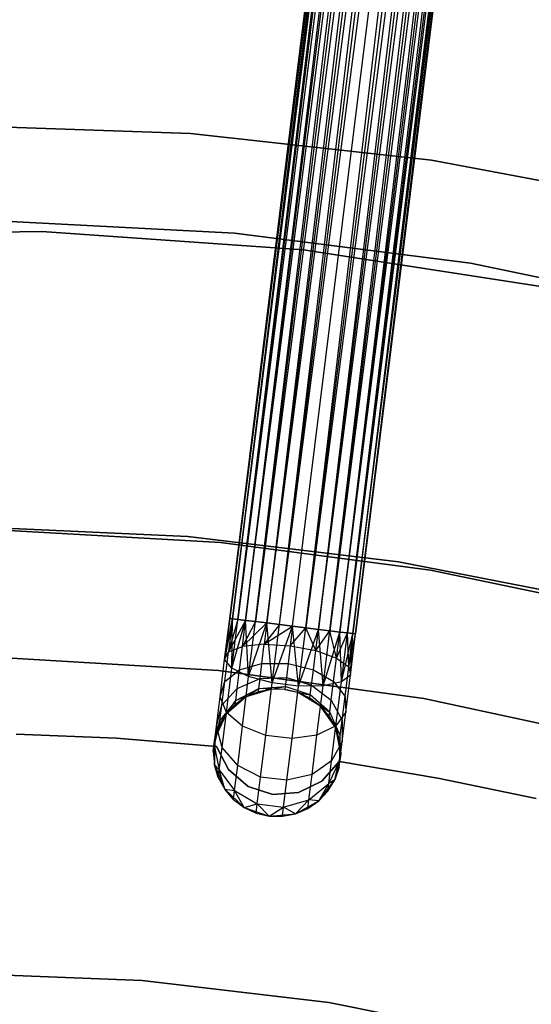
# Model space of a CAD drawing. Extents: x -102 to 102, y -101 to 102.
# Tile 427 of 481: x 1 to 9, y 37 to 52. Entities that reach past the tile are written whole.
import ezdxf

# ---------------------------------------------------------------- set-up
doc = ezdxf.new("R2010")
doc.units = 0
doc.header["$LTSCALE"] = 25.4
doc.layers.get('0').update_dxf_attribs({"linetype": 'CONTINUOUS'})

# ---------------------------------------------------------------- blocks, each defined once
blk = doc.blocks.new('NL2500011659_STL')
at = {"color": 0}
for p, q in [((4.33, 43.057, -7.395), (8.924, 80.155, -7.395)), ((4.33, 43.057, -7.605), (8.924, 80.155, -7.395)), ((4.33, 43.057, -7.605), (8.924, 80.155, -7.395)), ((4.33, 43.057, -7.395), (8.924, 80.155, -7.395)), ((8.967, 80.149, -7.809), (4.33, 43.057, -7.605)), ((8.967, 80.149, -7.809), (4.33, 43.057, -7.605)), ((8.924, 80.155, -7.395), (4.373, 43.052, -7.191)), ((8.924, 80.155, -7.395), (4.373, 43.052, -7.191)), ((4.373, 43.052, -7.809), (8.967, 80.149, -7.809)), ((4.373, 43.052, -7.809), (8.967, 80.149, -7.809)), ((4.373, 43.052, -7.191), (9.051, 80.139, -7)), ((4.373, 43.052, -7.191), (9.051, 80.139, -7)), ((4.458, 43.041, -8), (8.967, 80.149, -7.809)), ((4.458, 43.041, -8), (8.967, 80.149, -7.809)), ((4.458, 43.041, -7), (9.051, 80.139, -7)), ((4.458, 43.041, -7), (9.051, 80.139, -7)), ((9.051, 80.139, -7), (4.58, 43.026, -6.831)), ((9.051, 80.139, -7), (4.58, 43.026, -6.831)), ((9.173, 80.124, -8.169), (4.458, 43.041, -8)), ((9.173, 80.124, -8.169), (4.458, 43.041, -8)), ((4.58, 43.026, -8.169), (9.173, 80.124, -8.169)), ((4.58, 43.026, -8.169), (9.173, 80.124, -8.169)), ((4.58, 43.026, -6.831), (9.327, 80.105, -6.691)), ((4.58, 43.026, -6.831), (9.327, 80.105, -6.691)), ((4.734, 43.007, -8.309), (9.173, 80.124, -8.169)), ((4.734, 43.007, -8.309), (9.173, 80.124, -8.169)), ((4.734, 43.007, -6.691), (9.327, 80.105, -6.691)), ((4.734, 43.007, -6.691), (9.327, 80.105, -6.691)), ((9.507, 80.082, -8.414), (4.734, 43.007, -8.309)), ((9.507, 80.082, -8.414), (4.734, 43.007, -8.309)), ((9.327, 80.105, -6.691), (4.913, 42.985, -6.586)), ((9.327, 80.105, -6.691), (4.913, 42.985, -6.586)), ((4.913, 42.985, -8.414), (9.507, 80.082, -8.414)), ((4.913, 42.985, -8.414), (9.507, 80.082, -8.414)), ((4.913, 42.985, -6.586), (9.704, 80.058, -6.522)), ((4.913, 42.985, -6.586), (9.704, 80.058, -6.522)), ((5.111, 42.96, -8.478), (9.507, 80.082, -8.414)), ((5.111, 42.96, -8.478), (9.507, 80.082, -8.414)), ((5.111, 42.96, -6.522), (9.704, 80.058, -6.522)), ((5.111, 42.96, -6.522), (9.704, 80.058, -6.522)), ((5.111, 42.96, -8.478), (9.911, 80.032, -8.5)), ((5.111, 42.96, -8.478), (9.911, 80.032, -8.5)), ((5.317, 42.935, -6.5), (9.911, 80.032, -6.5)), ((5.317, 42.935, -6.5), (9.911, 80.032, -6.5)), ((5.317, 42.935, -8.5), (9.911, 80.032, -8.5)), ((5.317, 42.935, -8.5), (9.911, 80.032, -8.5)), ((5.523, 42.909, -8.478), (9.911, 80.032, -8.5)), ((5.523, 42.909, -8.478), (9.911, 80.032, -8.5)), ((5.523, 42.909, -6.522), (10.117, 80.007, -6.522)), ((5.523, 42.909, -6.522), (10.117, 80.007, -6.522)), ((10.314, 79.982, -8.414), (5.523, 42.909, -8.478)), ((10.314, 79.982, -8.414), (5.523, 42.909, -8.478)), ((10.117, 80.007, -6.522), (5.721, 42.885, -6.586)), ((10.117, 80.007, -6.522), (5.721, 42.885, -6.586)), ((5.721, 42.885, -8.414), (10.314, 79.982, -8.414)), ((5.721, 42.885, -8.414), (10.314, 79.982, -8.414)), ((5.9, 42.863, -8.309), (10.314, 79.982, -8.414)), ((5.9, 42.863, -8.309), (10.314, 79.982, -8.414)), ((5.721, 42.885, -6.586), (10.494, 79.96, -6.691)), ((5.721, 42.885, -6.586), (10.494, 79.96, -6.691)), ((5.9, 42.863, -6.691), (10.494, 79.96, -6.691)), ((5.9, 42.863, -6.691), (10.494, 79.96, -6.691)), ((10.648, 79.941, -8.169), (5.9, 42.863, -8.309)), ((10.648, 79.941, -8.169), (5.9, 42.863, -8.309)), ((10.494, 79.96, -6.691), (6.055, 42.843, -6.831)), ((10.494, 79.96, -6.691), (6.055, 42.843, -6.831)), ((6.055, 42.843, -8.169), (10.648, 79.941, -8.169)), ((6.055, 42.843, -8.169), (10.648, 79.941, -8.169)), ((6.055, 42.843, -6.831), (10.77, 79.926, -7)), ((6.055, 42.843, -6.831), (10.77, 79.926, -7)), ((6.177, 42.828, -8), (10.648, 79.941, -8.169)), ((6.177, 42.828, -8), (10.648, 79.941, -8.169)), ((6.177, 42.828, -7), (10.77, 79.926, -7)), ((6.177, 42.828, -7), (10.77, 79.926, -7)), ((10.855, 79.916, -7.809), (6.177, 42.828, -8)), ((10.855, 79.916, -7.809), (6.177, 42.828, -8)), ((10.77, 79.926, -7), (6.261, 42.818, -7.191)), ((10.77, 79.926, -7), (6.261, 42.818, -7.191)), ((6.261, 42.818, -7.809), (10.855, 79.916, -7.809)), ((6.261, 42.818, -7.809), (10.855, 79.916, -7.809)), ((6.261, 42.818, -7.191), (10.898, 79.91, -7.395)), ((6.261, 42.818, -7.191), (10.898, 79.91, -7.395)), ((6.304, 42.813, -7.605), (10.855, 79.916, -7.809)), ((6.304, 42.813, -7.605), (10.855, 79.916, -7.809)), ((10.898, 79.91, -7.395), (6.304, 42.813, -7.605)), ((6.304, 42.813, -7.395), (10.898, 79.91, -7.395)), ((10.898, 79.91, -7.395), (6.304, 42.813, -7.605)), ((6.304, 42.813, -7.395), (10.898, 79.91, -7.395)), ((3.716, 50.659, -308.5), (-0.081, 50.794, -308.5)), ((-0.081, 50.794, -315), (3.716, 50.659, -315)), ((3.716, 50.659, -308.5), (-0.081, 50.794, -308.5)), ((-0.081, 50.794, -315), (3.716, 50.659, -315)), ((7.492, 50.241, -308.5), (3.716, 50.659, -308.5)), ((3.716, 50.659, -315), (7.492, 50.241, -315)), ((3.716, 50.659, -308.5), (3.716, 50.659, -315)), ((7.492, 50.241, -308.5), (3.716, 50.659, -308.5)), ((3.716, 50.659, -315), (7.492, 50.241, -315)), ((3.716, 50.659, -308.5), (3.716, 50.659, -315)), ((11.226, 49.542, -308.5), (7.492, 50.241, -308.5)), ((7.492, 50.241, -315), (11.226, 49.542, -315)), ((7.492, 50.241, -308.5), (7.492, 50.241, -315)), ((11.226, 49.542, -308.5), (7.492, 50.241, -308.5)), ((7.492, 50.241, -315), (11.226, 49.542, -315)), ((7.492, 50.241, -308.5), (7.492, 50.241, -315)), ((0.677, 49.289, -308.5), (4.404, 49.098, -308.5)), ((4.404, 49.098, -315), (0.677, 49.289, -315)), ((4.404, 49.098, -315), (0.677, 49.289, -315)), ((0.677, 49.289, -308.5), (4.404, 49.098, -308.5)), ((1.382, 49.125, -316), (-2.734, 49.067, -316)), ((-2.734, 49.067, -315), (1.382, 49.125, -315)), ((-2.734, 49.067, -315), (1.382, 49.125, -315)), ((1.382, 49.125, -316), (-2.734, 49.067, -316)), ((5.488, 48.838, -316), (1.382, 49.125, -316)), ((1.382, 49.125, -315), (5.488, 48.838, -315)), ((1.382, 49.125, -315), (5.488, 48.838, -315)), ((1.382, 49.125, -315), (1.382, 49.125, -316)), ((5.488, 48.838, -316), (1.382, 49.125, -316)), ((1.382, 49.125, -315), (1.382, 49.125, -316)), ((4.404, 49.098, -308.5), (8.105, 48.626, -308.5)), ((8.105, 48.626, -315), (4.404, 49.098, -315)), ((4.404, 49.098, -315), (4.404, 49.098, -308.5)), ((4.404, 49.098, -315), (4.404, 49.098, -308.5)), ((8.105, 48.626, -315), (4.404, 49.098, -315)), ((4.404, 49.098, -308.5), (8.105, 48.626, -308.5)), ((9.556, 48.209, -316), (5.488, 48.838, -316)), ((5.488, 48.838, -315), (9.556, 48.209, -315)), ((5.488, 48.838, -315), (9.556, 48.209, -315)), ((5.488, 48.838, -315), (5.488, 48.838, -316)), ((9.556, 48.209, -316), (5.488, 48.838, -316)), ((5.488, 48.838, -315), (5.488, 48.838, -316)), ((8.105, 48.626, -308.5), (11.759, 47.875, -308.5)), ((11.759, 47.875, -315), (8.105, 48.626, -315)), ((8.105, 48.626, -315), (8.105, 48.626, -308.5)), ((8.105, 48.626, -315), (8.105, 48.626, -308.5)), ((11.759, 47.875, -315), (8.105, 48.626, -315)), ((8.105, 48.626, -308.5), (11.759, 47.875, -308.5)), ((3.671, 44.343, 1), (0.347, 44.493, 1)), ((0.347, 44.493, 2), (3.671, 44.343, 2)), ((3.671, 44.343, 1), (0.347, 44.493, 1)), ((0.347, 44.493, 2), (3.671, 44.343, 2)), ((4.185, 44.248, 1), (0.867, 44.436, 1)), ((0.867, 44.436, -6.5), (4.185, 44.248, -6.5)), ((4.185, 44.248, 1), (0.867, 44.436, 1)), ((0.867, 44.436, -6.5), (4.185, 44.248, -6.5)), ((6.975, 43.946, 1), (3.671, 44.343, 1)), ((3.671, 44.343, 1), (3.671, 44.343, 2)), ((3.671, 44.343, 2), (6.975, 43.946, 2)), ((3.671, 44.343, 1), (3.671, 44.343, 2)), ((6.975, 43.946, 1), (3.671, 44.343, 1)), ((3.671, 44.343, 2), (6.975, 43.946, 2)), ((7.481, 43.812, 1), (4.185, 44.248, 1)), ((4.185, 44.248, -6.5), (7.481, 43.812, -6.5)), ((4.185, 44.248, 1), (4.185, 44.248, -6.5)), ((7.481, 43.812, 1), (4.185, 44.248, 1)), ((4.185, 44.248, -6.5), (7.481, 43.812, -6.5)), ((4.185, 44.248, 1), (4.185, 44.248, -6.5)), ((10.24, 43.303, 1), (6.975, 43.946, 1)), ((6.975, 43.946, 1), (6.975, 43.946, 2)), ((6.975, 43.946, 2), (10.24, 43.303, 2)), ((6.975, 43.946, 1), (6.975, 43.946, 2)), ((10.24, 43.303, 1), (6.975, 43.946, 1)), ((6.975, 43.946, 2), (10.24, 43.303, 2)), ((10.735, 43.132, 1), (7.481, 43.812, 1)), ((7.481, 43.812, -6.5), (10.735, 43.132, -6.5)), ((7.481, 43.812, 1), (7.481, 43.812, -6.5)), ((10.735, 43.132, 1), (7.481, 43.812, 1)), ((7.481, 43.812, -6.5), (10.735, 43.132, -6.5)), ((7.481, 43.812, 1), (7.481, 43.812, -6.5)), ((4.25, 42.412, -7.502), (4.33, 43.057, -7.605)), ((4.33, 43.057, -7.395), (4.25, 42.412, -7.502)), ((4.33, 43.057, -7.395), (4.25, 42.412, -7.502)), ((4.25, 42.412, -7.502), (4.33, 43.057, -7.605)), ((4.25, 42.412, -7.502), (4.373, 43.052, -7.809)), ((4.25, 42.412, -7.502), (4.373, 43.052, -7.809)), ((4.373, 43.052, -7.191), (4.25, 42.412, -7.502)), ((4.373, 43.052, -7.191), (4.25, 42.412, -7.502)), ((4.373, 43.052, -7.191), (4.309, 42.533, -7.108)), ((4.373, 43.052, -7.191), (4.309, 42.533, -7.108)), ((4.458, 43.041, -7), (4.309, 42.533, -7.108)), ((4.458, 43.041, -7), (4.309, 42.533, -7.108)), ((4.58, 43.026, -6.831), (4.309, 42.533, -7.108)), ((4.58, 43.026, -6.831), (4.309, 42.533, -7.108)), ((4.33, 43.057, -7.605), (4.373, 43.052, -7.809)), ((4.373, 43.052, -7.191), (4.33, 43.057, -7.395)), ((4.373, 43.052, -7.191), (4.33, 43.057, -7.395)), ((4.33, 43.057, -7.605), (4.373, 43.052, -7.809)), ((4.363, 42.275, -7.878), (4.373, 43.052, -7.809)), ((4.363, 42.275, -7.878), (4.373, 43.052, -7.809)), ((4.363, 42.275, -7.878), (4.458, 43.041, -8)), ((4.363, 42.275, -7.878), (4.458, 43.041, -8)), ((4.363, 42.275, -7.878), (4.58, 43.026, -8.169)), ((4.363, 42.275, -7.878), (4.58, 43.026, -8.169)), ((4.373, 43.052, -7.809), (4.458, 43.041, -8)), ((4.458, 43.041, -7), (4.373, 43.052, -7.191)), ((4.458, 43.041, -7), (4.373, 43.052, -7.191)), ((4.373, 43.052, -7.809), (4.458, 43.041, -8)), ((4.458, 43.041, -8), (4.58, 43.026, -8.169)), ((4.58, 43.026, -6.831), (4.458, 43.041, -7)), ((4.58, 43.026, -6.831), (4.458, 43.041, -7)), ((4.458, 43.041, -8), (4.58, 43.026, -8.169)), ((4.529, 42.618, -6.766), (4.58, 43.026, -6.831)), ((4.529, 42.618, -6.766), (4.58, 43.026, -6.831)), ((4.734, 43.007, -6.691), (4.529, 42.618, -6.766)), ((4.734, 43.007, -6.691), (4.529, 42.618, -6.766)), ((4.913, 42.985, -6.586), (4.529, 42.618, -6.766)), ((4.913, 42.985, -6.586), (4.529, 42.618, -6.766)), ((4.627, 42.146, -8.172), (4.58, 43.026, -8.169)), ((4.58, 43.026, -8.169), (4.734, 43.007, -8.309)), ((4.627, 42.146, -8.172), (4.58, 43.026, -8.169)), ((4.734, 43.007, -6.691), (4.58, 43.026, -6.831)), ((4.734, 43.007, -6.691), (4.58, 43.026, -6.831)), ((4.58, 43.026, -8.169), (4.734, 43.007, -8.309)), ((4.627, 42.146, -8.172), (4.734, 43.007, -8.309)), ((4.627, 42.146, -8.172), (4.734, 43.007, -8.309)), ((4.627, 42.146, -8.172), (4.913, 42.985, -8.414)), ((4.627, 42.146, -8.172), (4.913, 42.985, -8.414)), ((4.734, 43.007, -8.309), (4.913, 42.985, -8.414)), ((4.913, 42.985, -6.586), (4.734, 43.007, -6.691)), ((4.913, 42.985, -6.586), (4.734, 43.007, -6.691)), ((4.734, 43.007, -8.309), (4.913, 42.985, -8.414)), ((4.913, 42.985, -6.586), (4.872, 42.652, -6.533)), ((4.913, 42.985, -6.586), (4.872, 42.652, -6.533)), ((5.111, 42.96, -6.522), (4.872, 42.652, -6.533)), ((5.111, 42.96, -6.522), (4.872, 42.652, -6.533)), ((4.872, 42.652, -6.533), (5.317, 42.935, -6.5)), ((4.872, 42.652, -6.533), (5.317, 42.935, -6.5)), ((4.998, 42.047, -8.332), (4.913, 42.985, -8.414)), ((4.913, 42.985, -8.414), (5.111, 42.96, -8.478)), ((4.998, 42.047, -8.332), (4.913, 42.985, -8.414)), ((5.111, 42.96, -6.522), (4.913, 42.985, -6.586)), ((5.111, 42.96, -6.522), (4.913, 42.985, -6.586)), ((4.913, 42.985, -8.414), (5.111, 42.96, -8.478)), ((4.998, 42.047, -8.332), (5.111, 42.96, -8.478)), ((4.998, 42.047, -8.332), (5.111, 42.96, -8.478)), ((4.998, 42.047, -8.332), (5.317, 42.935, -8.5)), ((4.998, 42.047, -8.332), (5.317, 42.935, -8.5)), ((5.111, 42.96, -8.478), (5.317, 42.935, -8.5)), ((5.317, 42.935, -6.5), (5.111, 42.96, -6.522)), ((5.317, 42.935, -6.5), (5.111, 42.96, -6.522)), ((5.111, 42.96, -8.478), (5.317, 42.935, -8.5)), ((5.317, 42.935, -6.5), (5.279, 42.628, -6.451)), ((5.317, 42.935, -6.5), (5.279, 42.628, -6.451)), ((5.523, 42.909, -6.522), (5.317, 42.935, -6.5)), ((5.41, 41.996, -8.332), (5.317, 42.935, -8.5)), ((5.317, 42.935, -8.5), (5.523, 42.909, -8.478)), ((5.41, 41.996, -8.332), (5.317, 42.935, -8.5)), ((5.523, 42.909, -6.522), (5.317, 42.935, -6.5)), ((5.317, 42.935, -8.5), (5.523, 42.909, -8.478)), ((5.279, 42.628, -6.451), (5.523, 42.909, -6.522)), ((5.279, 42.628, -6.451), (5.523, 42.909, -6.522)), ((5.41, 41.996, -8.332), (5.523, 42.909, -8.478)), ((5.41, 41.996, -8.332), (5.523, 42.909, -8.478)), ((5.41, 41.996, -8.332), (5.721, 42.885, -8.414)), ((5.41, 41.996, -8.332), (5.721, 42.885, -8.414)), ((5.68, 42.552, -6.533), (5.523, 42.909, -6.522)), ((5.68, 42.552, -6.533), (5.523, 42.909, -6.522)), ((5.721, 42.885, -6.586), (5.523, 42.909, -6.522)), ((5.523, 42.909, -8.478), (5.721, 42.885, -8.414)), ((5.523, 42.909, -8.478), (5.721, 42.885, -8.414)), ((5.721, 42.885, -6.586), (5.523, 42.909, -6.522)), ((5.68, 42.552, -6.533), (5.721, 42.885, -6.586)), ((5.68, 42.552, -6.533), (5.721, 42.885, -6.586)), ((5.68, 42.552, -6.533), (5.9, 42.863, -6.691)), ((5.68, 42.552, -6.533), (5.9, 42.863, -6.691)), ((5.9, 42.863, -6.691), (5.721, 42.885, -6.586)), ((5.794, 42.001, -8.172), (5.721, 42.885, -8.414)), ((5.721, 42.885, -8.414), (5.9, 42.863, -8.309)), ((5.794, 42.001, -8.172), (5.721, 42.885, -8.414)), ((5.721, 42.885, -8.414), (5.9, 42.863, -8.309)), ((5.9, 42.863, -6.691), (5.721, 42.885, -6.586)), ((5.794, 42.001, -8.172), (5.9, 42.863, -8.309)), ((5.794, 42.001, -8.172), (5.9, 42.863, -8.309)), ((5.794, 42.001, -8.172), (6.055, 42.843, -8.169)), ((5.794, 42.001, -8.172), (6.055, 42.843, -8.169)), ((6.004, 42.435, -6.766), (5.9, 42.863, -6.691)), ((6.004, 42.435, -6.766), (5.9, 42.863, -6.691)), ((6.055, 42.843, -6.831), (5.9, 42.863, -6.691)), ((5.9, 42.863, -8.309), (6.055, 42.843, -8.169)), ((5.9, 42.863, -8.309), (6.055, 42.843, -8.169)), ((6.055, 42.843, -6.831), (5.9, 42.863, -6.691)), ((6.004, 42.435, -6.766), (6.055, 42.843, -6.831)), ((6.004, 42.435, -6.766), (6.055, 42.843, -6.831)), ((6.004, 42.435, -6.766), (6.177, 42.828, -7)), ((6.004, 42.435, -6.766), (6.177, 42.828, -7)), ((6.177, 42.828, -7), (6.055, 42.843, -6.831)), ((6.082, 42.062, -7.878), (6.055, 42.843, -8.169)), ((6.055, 42.843, -8.169), (6.177, 42.828, -8)), ((6.082, 42.062, -7.878), (6.055, 42.843, -8.169)), ((6.055, 42.843, -8.169), (6.177, 42.828, -8)), ((6.177, 42.828, -7), (6.055, 42.843, -6.831)), ((6.082, 42.062, -7.878), (6.177, 42.828, -8)), ((6.082, 42.062, -7.878), (6.177, 42.828, -8)), ((6.082, 42.062, -7.878), (6.261, 42.818, -7.809)), ((6.082, 42.062, -7.878), (6.261, 42.818, -7.809)), ((6.197, 42.299, -7.108), (6.177, 42.828, -7)), ((6.197, 42.299, -7.108), (6.177, 42.828, -7)), ((6.261, 42.818, -7.191), (6.177, 42.828, -7)), ((6.177, 42.828, -8), (6.261, 42.818, -7.809)), ((6.177, 42.828, -8), (6.261, 42.818, -7.809)), ((6.261, 42.818, -7.191), (6.177, 42.828, -7)), ((6.197, 42.299, -7.108), (6.261, 42.818, -7.191)), ((6.197, 42.299, -7.108), (6.261, 42.818, -7.191)), ((6.197, 42.299, -7.108), (6.304, 42.813, -7.395)), ((6.197, 42.299, -7.108), (6.304, 42.813, -7.395)), ((6.224, 42.167, -7.502), (6.261, 42.818, -7.809)), ((6.224, 42.167, -7.502), (6.261, 42.818, -7.809)), ((6.224, 42.167, -7.502), (6.304, 42.813, -7.395)), ((6.224, 42.167, -7.502), (6.304, 42.813, -7.605)), ((6.224, 42.167, -7.502), (6.304, 42.813, -7.395)), ((6.224, 42.167, -7.502), (6.304, 42.813, -7.605)), ((6.304, 42.813, -7.395), (6.261, 42.818, -7.191)), ((6.261, 42.818, -7.809), (6.304, 42.813, -7.605)), ((6.261, 42.818, -7.809), (6.304, 42.813, -7.605)), ((6.304, 42.813, -7.395), (6.261, 42.818, -7.191)), ((4.309, 42.533, -7.108), (4.529, 42.618, -6.766)), ((4.309, 42.533, -7.108), (4.529, 42.618, -6.766)), ((4.483, 42.25, -6.577), (4.529, 42.618, -6.766)), ((4.483, 42.25, -6.577), (4.529, 42.618, -6.766)), ((4.872, 42.652, -6.533), (4.529, 42.618, -6.766)), ((4.872, 42.652, -6.533), (4.529, 42.618, -6.766)), ((4.835, 42.351, -6.379), (4.872, 42.652, -6.533)), ((4.835, 42.351, -6.379), (4.872, 42.652, -6.533)), ((4.872, 42.652, -6.533), (5.279, 42.628, -6.451)), ((4.872, 42.652, -6.533), (5.279, 42.628, -6.451)), ((5.279, 42.628, -6.451), (5.245, 42.351, -6.309)), ((5.279, 42.628, -6.451), (5.245, 42.351, -6.309)), ((5.279, 42.628, -6.451), (5.68, 42.552, -6.533)), ((5.279, 42.628, -6.451), (5.68, 42.552, -6.533)), ((4.25, 42.412, -7.502), (4.309, 42.533, -7.108)), ((4.25, 42.412, -7.502), (4.309, 42.533, -7.108)), ((4.251, 42.065, -6.868), (4.309, 42.533, -7.108)), ((4.251, 42.065, -6.868), (4.309, 42.533, -7.108)), ((5.642, 42.251, -6.379), (5.68, 42.552, -6.533)), ((5.642, 42.251, -6.379), (5.68, 42.552, -6.533)), ((5.68, 42.552, -6.533), (6.004, 42.435, -6.766)), ((5.68, 42.552, -6.533), (6.004, 42.435, -6.766)), ((0.906, 42.435, 1), (4.152, 42.242, 1)), ((4.152, 42.242, -6.5), (0.906, 42.435, -6.5)), ((4.152, 42.242, -6.5), (0.906, 42.435, -6.5)), ((0.906, 42.435, 1), (4.152, 42.242, 1)), ((4.178, 41.829, -7.203), (4.25, 42.412, -7.502)), ((4.178, 41.829, -7.203), (4.25, 42.412, -7.502)), ((4.363, 42.275, -7.878), (4.25, 42.412, -7.502)), ((4.363, 42.275, -7.878), (4.25, 42.412, -7.502)), ((4.483, 42.25, -6.577), (4.835, 42.351, -6.379)), ((4.483, 42.25, -6.577), (4.835, 42.351, -6.379)), ((4.805, 42.112, -6.139), (4.835, 42.351, -6.379)), ((4.805, 42.112, -6.139), (4.835, 42.351, -6.379)), ((4.835, 42.351, -6.379), (5.245, 42.351, -6.309)), ((4.835, 42.351, -6.379), (5.245, 42.351, -6.309)), ((5.245, 42.351, -6.309), (5.218, 42.132, -6.088)), ((5.245, 42.351, -6.309), (5.218, 42.132, -6.088)), ((5.245, 42.351, -6.309), (5.642, 42.251, -6.379)), ((5.245, 42.351, -6.309), (5.642, 42.251, -6.379)), ((5.958, 42.067, -6.577), (6.004, 42.435, -6.766)), ((5.958, 42.067, -6.577), (6.004, 42.435, -6.766)), ((6.004, 42.435, -6.766), (6.197, 42.299, -7.108)), ((6.004, 42.435, -6.766), (6.197, 42.299, -7.108)), ((4.152, 42.242, 1), (7.374, 41.801, 1)), ((7.374, 41.801, -6.5), (4.152, 42.242, -6.5)), ((4.152, 42.242, -6.5), (4.152, 42.242, 1)), ((4.152, 42.242, -6.5), (4.152, 42.242, 1)), ((7.374, 41.801, -6.5), (4.152, 42.242, -6.5)), ((4.152, 42.242, 1), (7.374, 41.801, 1)), ((4.251, 42.065, -6.868), (4.483, 42.25, -6.577)), ((4.251, 42.065, -6.868), (4.483, 42.25, -6.577)), ((4.277, 41.583, -7.523), (4.363, 42.275, -7.878)), ((4.277, 41.583, -7.523), (4.363, 42.275, -7.878)), ((4.627, 42.146, -8.172), (4.363, 42.275, -7.878)), ((4.627, 42.146, -8.172), (4.363, 42.275, -7.878)), ((4.447, 41.958, -6.282), (4.483, 42.25, -6.577)), ((4.447, 41.958, -6.282), (4.483, 42.25, -6.577)), ((5.613, 42.012, -6.139), (5.642, 42.251, -6.379)), ((5.613, 42.012, -6.139), (5.642, 42.251, -6.379)), ((5.642, 42.251, -6.379), (5.958, 42.067, -6.577)), ((5.642, 42.251, -6.379), (5.958, 42.067, -6.577)), ((6.224, 42.167, -7.502), (6.082, 42.062, -7.878)), ((6.224, 42.167, -7.502), (6.082, 42.062, -7.878)), ((6.139, 41.831, -6.868), (6.197, 42.299, -7.108)), ((6.139, 41.831, -6.868), (6.197, 42.299, -7.108)), ((6.152, 41.585, -7.203), (6.224, 42.167, -7.502)), ((6.152, 41.585, -7.203), (6.224, 42.167, -7.502)), ((6.197, 42.299, -7.108), (6.224, 42.167, -7.502)), ((6.197, 42.299, -7.108), (6.224, 42.167, -7.502)), ((4.178, 41.829, -7.203), (4.251, 42.065, -6.868)), ((4.178, 41.829, -7.203), (4.251, 42.065, -6.868)), ((4.205, 41.694, -6.494), (4.251, 42.065, -6.868)), ((4.205, 41.694, -6.494), (4.251, 42.065, -6.868)), ((4.447, 41.958, -6.282), (4.805, 42.112, -6.139)), ((4.447, 41.958, -6.282), (4.805, 42.112, -6.139)), ((4.531, 41.368, -7.773), (4.627, 42.146, -8.172)), ((4.531, 41.368, -7.773), (4.627, 42.146, -8.172)), ((4.998, 42.047, -8.332), (4.627, 42.146, -8.172)), ((4.998, 42.047, -8.332), (4.627, 42.146, -8.172)), ((4.786, 41.959, -5.836), (4.805, 42.112, -6.139)), ((4.786, 41.959, -5.836), (4.805, 42.112, -6.139)), ((4.805, 42.112, -6.139), (5.218, 42.132, -6.088)), ((4.805, 42.112, -6.139), (5.218, 42.132, -6.088)), ((4.896, 41.223, -7.909), (4.998, 42.047, -8.332)), ((4.896, 41.223, -7.909), (4.998, 42.047, -8.332)), ((5.41, 41.996, -8.332), (4.998, 42.047, -8.332)), ((5.41, 41.996, -8.332), (4.998, 42.047, -8.332)), ((5.218, 42.132, -6.088), (5.2, 41.991, -5.809)), ((5.218, 42.132, -6.088), (5.2, 41.991, -5.809)), ((5.218, 42.132, -6.088), (5.613, 42.012, -6.139)), ((5.218, 42.132, -6.088), (5.613, 42.012, -6.139)), ((5.794, 42.001, -8.172), (5.41, 41.996, -8.332)), ((5.794, 42.001, -8.172), (5.41, 41.996, -8.332)), ((5.594, 41.859, -5.836), (5.613, 42.012, -6.139)), ((5.594, 41.859, -5.836), (5.613, 42.012, -6.139)), ((5.613, 42.012, -6.139), (5.922, 41.775, -6.282)), ((5.613, 42.012, -6.139), (5.922, 41.775, -6.282)), ((5.698, 41.224, -7.773), (5.794, 42.001, -8.172)), ((5.698, 41.224, -7.773), (5.794, 42.001, -8.172)), ((6.082, 42.062, -7.878), (5.794, 42.001, -8.172)), ((6.082, 42.062, -7.878), (5.794, 42.001, -8.172)), ((5.922, 41.775, -6.282), (5.958, 42.067, -6.577)), ((5.922, 41.775, -6.282), (5.958, 42.067, -6.577)), ((5.958, 42.067, -6.577), (6.139, 41.831, -6.868)), ((5.958, 42.067, -6.577), (6.139, 41.831, -6.868)), ((5.996, 41.37, -7.523), (6.082, 42.062, -7.878)), ((5.996, 41.37, -7.523), (6.082, 42.062, -7.878)), ((4.205, 41.694, -6.494), (4.447, 41.958, -6.282)), ((4.205, 41.694, -6.494), (4.447, 41.958, -6.282)), ((4.424, 41.77, -5.911), (4.786, 41.959, -5.836)), ((4.424, 41.77, -5.911), (4.786, 41.959, -5.836)), ((4.424, 41.77, -5.911), (4.447, 41.958, -6.282)), ((4.424, 41.77, -5.911), (4.447, 41.958, -6.282)), ((4.587, 41.825, -5.5), (4.786, 41.959, -5.836)), ((4.587, 41.825, -5.5), (4.786, 41.959, -5.836)), ((4.985, 41.946, 0), (4.587, 41.825, 0)), ((4.985, 41.946, 0), (4.587, 41.825, 0)), ((4.78, 41.907, -5.5), (4.587, 41.825, 0)), ((4.78, 41.907, -5.5), (4.587, 41.825, -5.5)), ((4.78, 41.907, -5.5), (4.587, 41.825, 0)), ((4.78, 41.907, -5.5), (4.587, 41.825, -5.5)), ((4.78, 41.907, -5.5), (4.786, 41.959, -5.836)), ((4.78, 41.907, -5.5), (4.786, 41.959, -5.836)), ((4.985, 41.946, -5.5), (4.78, 41.907, -5.5)), ((4.78, 41.907, -5.5), (4.985, 41.946, 0)), ((4.78, 41.907, -5.5), (4.985, 41.946, 0)), ((4.985, 41.946, -5.5), (4.78, 41.907, -5.5)), ((4.786, 41.959, -5.836), (5.2, 41.991, -5.809)), ((4.786, 41.959, -5.836), (5.2, 41.991, -5.809)), ((4.985, 41.946, -5.5), (4.786, 41.959, -5.836)), ((4.985, 41.946, -5.5), (4.786, 41.959, -5.836)), ((4.985, 41.946, -5.5), (5.2, 41.991, -5.809)), ((4.985, 41.946, -5.5), (5.2, 41.991, -5.809)), ((5.194, 41.942, 0), (4.985, 41.946, 0)), ((5.194, 41.942, -5.5), (4.985, 41.946, -5.5)), ((4.985, 41.946, -5.5), (4.985, 41.946, 0)), ((5.194, 41.942, 0), (4.985, 41.946, 0)), ((4.985, 41.946, -5.5), (4.985, 41.946, 0)), ((5.194, 41.942, -5.5), (4.985, 41.946, -5.5)), ((5.2, 41.991, -5.809), (5.194, 41.942, -5.5)), ((5.2, 41.991, -5.809), (5.194, 41.942, -5.5)), ((5.398, 41.895, 0), (5.194, 41.942, 0)), ((5.398, 41.895, -5.5), (5.194, 41.942, -5.5)), ((5.194, 41.942, -5.5), (5.194, 41.942, 0)), ((5.398, 41.895, 0), (5.194, 41.942, 0)), ((5.194, 41.942, -5.5), (5.194, 41.942, 0)), ((5.194, 41.942, -5.5), (5.594, 41.859, -5.836)), ((5.398, 41.895, -5.5), (5.194, 41.942, -5.5)), ((5.194, 41.942, -5.5), (5.594, 41.859, -5.836)), ((5.594, 41.859, -5.836), (5.2, 41.991, -5.809)), ((5.594, 41.859, -5.836), (5.2, 41.991, -5.809)), ((5.308, 41.172, -7.909), (5.41, 41.996, -8.332)), ((5.308, 41.172, -7.909), (5.41, 41.996, -8.332)), ((5.754, 41.681, 0), (5.398, 41.895, 0)), ((5.587, 41.807, -5.5), (5.398, 41.895, 0)), ((5.754, 41.681, 0), (5.398, 41.895, 0)), ((5.587, 41.807, -5.5), (5.398, 41.895, 0)), ((5.587, 41.807, -5.5), (5.398, 41.895, -5.5)), ((5.398, 41.895, -5.5), (5.398, 41.895, 0)), ((5.398, 41.895, -5.5), (5.398, 41.895, 0)), ((5.398, 41.895, -5.5), (5.594, 41.859, -5.836)), ((5.398, 41.895, -5.5), (5.594, 41.859, -5.836)), ((5.587, 41.807, -5.5), (5.398, 41.895, -5.5)), ((5.587, 41.807, -5.5), (5.594, 41.859, -5.836)), ((5.587, 41.807, -5.5), (5.594, 41.859, -5.836)), ((5.899, 41.587, -5.911), (5.594, 41.859, -5.836)), ((5.899, 41.587, -5.911), (5.594, 41.859, -5.836)), ((4.121, 41.367, -6.737), (4.178, 41.829, -7.203)), ((4.121, 41.367, -6.737), (4.178, 41.829, -7.203)), ((4.121, 41.367, -6.737), (4.205, 41.694, -6.494)), ((4.121, 41.367, -6.737), (4.205, 41.694, -6.494)), ((4.424, 41.77, -5.911), (4.176, 41.456, -6.023)), ((4.424, 41.77, -5.911), (4.176, 41.456, -6.023)), ((4.176, 41.456, -6.023), (4.205, 41.694, -6.494)), ((4.176, 41.456, -6.023), (4.205, 41.694, -6.494)), ((4.277, 41.583, -7.523), (4.178, 41.829, -7.203)), ((4.277, 41.583, -7.523), (4.178, 41.829, -7.203)), ((4.587, 41.825, 0), (4.273, 41.553, 0)), ((4.587, 41.825, 0), (4.273, 41.553, 0)), ((4.273, 41.553, -5.5), (4.424, 41.77, -5.911)), ((4.273, 41.553, -5.5), (4.424, 41.77, -5.911)), ((4.416, 41.705, -5.5), (4.273, 41.553, 0)), ((4.416, 41.705, -5.5), (4.273, 41.553, -5.5)), ((4.416, 41.705, -5.5), (4.273, 41.553, 0)), ((4.416, 41.705, -5.5), (4.273, 41.553, -5.5)), ((4.587, 41.825, -5.5), (4.416, 41.705, -5.5)), ((4.416, 41.705, -5.5), (4.587, 41.825, 0)), ((4.416, 41.705, -5.5), (4.587, 41.825, 0)), ((4.587, 41.825, -5.5), (4.416, 41.705, -5.5)), ((4.416, 41.705, -5.5), (4.424, 41.77, -5.911)), ((4.416, 41.705, -5.5), (4.424, 41.77, -5.911)), ((4.587, 41.825, -5.5), (4.424, 41.77, -5.911)), ((4.587, 41.825, -5.5), (4.424, 41.77, -5.911)), ((4.587, 41.825, -5.5), (4.587, 41.825, 0)), ((4.587, 41.825, -5.5), (4.587, 41.825, 0)), ((5.754, 41.681, -5.5), (5.587, 41.807, -5.5)), ((5.587, 41.807, -5.5), (5.754, 41.681, 0)), ((5.587, 41.807, -5.5), (5.754, 41.681, 0)), ((5.587, 41.807, -5.5), (5.899, 41.587, -5.911)), ((5.754, 41.681, -5.5), (5.587, 41.807, -5.5)), ((5.587, 41.807, -5.5), (5.899, 41.587, -5.911)), ((5.899, 41.587, -5.911), (5.922, 41.775, -6.282)), ((5.899, 41.587, -5.911), (5.922, 41.775, -6.282)), ((5.922, 41.775, -6.282), (6.093, 41.46, -6.494)), ((5.922, 41.775, -6.282), (6.093, 41.46, -6.494)), ((6.093, 41.46, -6.494), (6.139, 41.831, -6.868)), ((6.093, 41.46, -6.494), (6.139, 41.831, -6.868)), ((6.139, 41.831, -6.868), (6.152, 41.585, -7.203)), ((6.139, 41.831, -6.868), (6.152, 41.585, -7.203)), ((7.374, 41.801, 1), (10.553, 41.115, 1)), ((10.553, 41.115, -6.5), (7.374, 41.801, -6.5)), ((7.374, 41.801, -6.5), (7.374, 41.801, 1)), ((7.374, 41.801, -6.5), (7.374, 41.801, 1)), ((10.553, 41.115, -6.5), (7.374, 41.801, -6.5)), ((7.374, 41.801, 1), (10.553, 41.115, 1)), ((4.273, 41.553, 0), (4.097, 41.176, 0)), ((4.273, 41.553, 0), (4.097, 41.176, 0)), ((4.273, 41.553, -5.5), (4.165, 41.373, -5.5)), ((4.165, 41.373, -5.5), (4.273, 41.553, 0)), ((4.165, 41.373, -5.5), (4.273, 41.553, 0)), ((4.273, 41.553, -5.5), (4.165, 41.373, -5.5)), ((4.273, 41.553, -5.5), (4.176, 41.456, -6.023)), ((4.273, 41.553, -5.5), (4.176, 41.456, -6.023)), ((4.209, 41.034, -6.969), (4.277, 41.583, -7.523)), ((4.209, 41.034, -6.969), (4.277, 41.583, -7.523)), ((4.273, 41.553, -5.5), (4.273, 41.553, 0)), ((4.273, 41.553, -5.5), (4.273, 41.553, 0)), ((4.531, 41.368, -7.773), (4.277, 41.583, -7.523)), ((4.531, 41.368, -7.773), (4.277, 41.583, -7.523)), ((5.992, 41.34, 0), (5.754, 41.681, 0)), ((5.891, 41.523, -5.5), (5.754, 41.681, 0)), ((5.992, 41.34, 0), (5.754, 41.681, 0)), ((5.891, 41.523, -5.5), (5.754, 41.681, -5.5)), ((5.754, 41.681, -5.5), (5.754, 41.681, 0)), ((5.891, 41.523, -5.5), (5.754, 41.681, 0)), ((5.754, 41.681, -5.5), (5.754, 41.681, 0)), ((5.754, 41.681, -5.5), (5.899, 41.587, -5.911)), ((5.754, 41.681, -5.5), (5.899, 41.587, -5.911)), ((5.891, 41.523, -5.5), (5.754, 41.681, -5.5)), ((5.891, 41.523, -5.5), (5.899, 41.587, -5.911)), ((5.891, 41.523, -5.5), (5.899, 41.587, -5.911)), ((6.063, 41.222, -6.023), (5.899, 41.587, -5.911)), ((6.063, 41.222, -6.023), (5.899, 41.587, -5.911)), ((6.152, 41.585, -7.203), (5.996, 41.37, -7.523)), ((6.152, 41.585, -7.203), (5.996, 41.37, -7.523)), ((6.095, 41.123, -6.737), (6.152, 41.585, -7.203)), ((6.095, 41.123, -6.737), (6.152, 41.585, -7.203)), ((4.176, 41.456, -6.023), (4.084, 41.071, -6.15)), ((4.176, 41.456, -6.023), (4.084, 41.071, -6.15)), ((4.097, 41.176, -5.5), (4.176, 41.456, -6.023)), ((4.097, 41.176, -5.5), (4.176, 41.456, -6.023)), ((4.165, 41.373, -5.5), (4.176, 41.456, -6.023)), ((4.165, 41.373, -5.5), (4.176, 41.456, -6.023)), ((5.992, 41.34, -5.5), (5.891, 41.523, -5.5)), ((5.891, 41.523, -5.5), (5.992, 41.34, 0)), ((5.891, 41.523, -5.5), (5.992, 41.34, 0)), ((5.891, 41.523, -5.5), (6.063, 41.222, -6.023)), ((5.992, 41.34, -5.5), (5.891, 41.523, -5.5)), ((5.891, 41.523, -5.5), (6.063, 41.222, -6.023)), ((6.063, 41.222, -6.023), (6.093, 41.46, -6.494)), ((6.063, 41.222, -6.023), (6.093, 41.46, -6.494)), ((6.093, 41.46, -6.494), (6.095, 41.123, -6.737)), ((6.093, 41.46, -6.494), (6.095, 41.123, -6.737)), ((0.982, 41.244), (2.555, 41.177)), ((2.555, 41.177, -2), (0.982, 41.244, -2)), ((2.555, 41.177, -2), (0.982, 41.244, -2)), ((0.982, 41.244), (2.555, 41.177)), ((4.084, 41.071, -6.15), (4.121, 41.367, -6.737)), ((4.084, 41.071, -6.15), (4.121, 41.367, -6.737)), ((4.165, 41.373, -5.5), (4.097, 41.176, 0)), ((4.165, 41.373, -5.5), (4.097, 41.176, -5.5)), ((4.165, 41.373, -5.5), (4.097, 41.176, 0)), ((4.165, 41.373, -5.5), (4.097, 41.176, -5.5)), ((4.209, 41.034, -6.969), (4.121, 41.367, -6.737)), ((4.209, 41.034, -6.969), (4.121, 41.367, -6.737)), ((4.455, 40.752, -7.151), (4.531, 41.368, -7.773)), ((4.455, 40.752, -7.151), (4.531, 41.368, -7.773)), ((4.896, 41.223, -7.909), (4.531, 41.368, -7.773)), ((4.896, 41.223, -7.909), (4.531, 41.368, -7.773)), ((5.996, 41.37, -7.523), (5.698, 41.224, -7.773)), ((5.996, 41.37, -7.523), (5.698, 41.224, -7.773)), ((5.928, 40.821, -6.969), (5.996, 41.37, -7.523)), ((5.928, 40.821, -6.969), (5.996, 41.37, -7.523)), ((6.071, 40.931, 0), (5.992, 41.34, 0)), ((6.053, 41.14, -5.5), (5.992, 41.34, 0)), ((6.071, 40.931, 0), (5.992, 41.34, 0)), ((6.053, 41.14, -5.5), (5.992, 41.34, -5.5)), ((5.992, 41.34, -5.5), (5.992, 41.34, 0)), ((6.053, 41.14, -5.5), (5.992, 41.34, 0)), ((5.992, 41.34, -5.5), (5.992, 41.34, 0)), ((5.992, 41.34, -5.5), (6.063, 41.222, -6.023)), ((5.992, 41.34, -5.5), (6.063, 41.222, -6.023)), ((6.053, 41.14, -5.5), (5.992, 41.34, -5.5)), ((2.555, 41.177), (2.555, 41.177, -2)), ((2.555, 41.177), (4.124, 41.05)), ((4.124, 41.05, -2), (2.555, 41.177, -2)), ((2.555, 41.177), (2.555, 41.177, -2)), ((4.124, 41.05, -2), (2.555, 41.177, -2)), ((2.555, 41.177), (4.124, 41.05)), ((4.072, 40.968, -5.5), (4.097, 41.176, 0)), ((4.072, 40.968, -5.5), (4.097, 41.176, 0)), ((4.072, 40.968, -5.5), (4.084, 41.071, -6.15)), ((4.072, 40.968, -5.5), (4.084, 41.071, -6.15)), ((4.097, 41.176, -5.5), (4.084, 41.071, -6.15)), ((4.097, 41.176, -5.5), (4.084, 41.071, -6.15)), ((4.09, 40.76, -5.5), (4.084, 41.071, -6.15)), ((4.084, 41.071, -6.15), (4.165, 40.682, -6.273)), ((4.09, 40.76, -5.5), (4.084, 41.071, -6.15)), ((4.084, 41.071, -6.15), (4.165, 40.682, -6.273)), ((4.097, 41.176, 0), (4.09, 40.76, 0)), ((4.097, 41.176, 0), (4.09, 40.76, 0)), ((4.097, 41.176, -5.5), (4.097, 41.176, 0)), ((4.097, 41.176, -5.5), (4.097, 41.176, 0)), ((4.815, 40.569, -7.251), (4.896, 41.223, -7.909)), ((4.815, 40.569, -7.251), (4.896, 41.223, -7.909)), ((5.308, 41.172, -7.909), (4.896, 41.223, -7.909)), ((5.308, 41.172, -7.909), (4.896, 41.223, -7.909)), ((5.227, 40.518, -7.251), (5.308, 41.172, -7.909)), ((5.227, 40.518, -7.251), (5.308, 41.172, -7.909)), ((5.698, 41.224, -7.773), (5.308, 41.172, -7.909)), ((5.698, 41.224, -7.773), (5.308, 41.172, -7.909)), ((5.621, 40.607, -7.151), (5.698, 41.224, -7.773)), ((5.621, 40.607, -7.151), (5.698, 41.224, -7.773)), ((6.095, 41.123, -6.737), (5.928, 40.821, -6.969)), ((6.095, 41.123, -6.737), (5.928, 40.821, -6.969)), ((6.053, 41.14, -5.5), (6.063, 41.222, -6.023)), ((6.053, 41.14, -5.5), (6.063, 41.222, -6.023)), ((6.071, 40.931, -5.5), (6.053, 41.14, -5.5)), ((6.053, 41.14, -5.5), (6.071, 40.931, 0)), ((6.053, 41.14, -5.5), (6.071, 40.931, 0)), ((6.053, 41.14, -5.5), (6.058, 40.826, -6.15)), ((6.053, 41.14, -5.5), (6.058, 40.826, -6.15)), ((6.071, 40.931, -5.5), (6.053, 41.14, -5.5)), ((6.058, 40.826, -6.15), (6.063, 41.222, -6.023)), ((6.058, 40.826, -6.15), (6.063, 41.222, -6.023)), ((6.058, 40.826, -6.15), (6.095, 41.123, -6.737)), ((6.058, 40.826, -6.15), (6.095, 41.123, -6.737)), ((4.072, 40.968, -5.5), (4.09, 40.76, 0)), ((4.072, 40.968, -5.5), (4.09, 40.76, -5.5)), ((4.072, 40.968, -5.5), (4.09, 40.76, 0)), ((4.072, 40.968, -5.5), (4.09, 40.76, -5.5)), ((4.124, 41.05), (4.124, 41.05, -2)), ((4.124, 41.05), (4.124, 41.05, -2)), ((4.124, 41.05), (4.31, 40.688)), ((4.31, 40.688, -2), (4.124, 41.05, -2)), ((4.31, 40.688, -2), (4.124, 41.05, -2)), ((4.124, 41.05), (4.31, 40.688)), ((4.165, 40.682, -6.273), (4.209, 41.034, -6.969)), ((4.165, 40.682, -6.273), (4.209, 41.034, -6.969)), ((4.455, 40.752, -7.151), (4.209, 41.034, -6.969)), ((4.455, 40.752, -7.151), (4.209, 41.034, -6.969)), ((5.977, 40.526, 0), (6.071, 40.931, 0)), ((5.977, 40.526, 0), (6.071, 40.931, 0)), ((6.045, 40.724, -5.5), (6.071, 40.931, 0)), ((6.045, 40.724, -5.5), (6.071, 40.931, 0)), ((6.071, 40.931, -5.5), (6.058, 40.826, -6.15)), ((6.071, 40.931, -5.5), (6.058, 40.826, -6.15)), ((6.071, 40.931, -5.5), (6.071, 40.931, 0)), ((6.071, 40.931, -5.5), (6.071, 40.931, 0)), ((5.928, 40.821, -6.969), (5.621, 40.607, -7.151)), ((5.928, 40.821, -6.969), (5.621, 40.607, -7.151)), ((5.776, 40.506), (6.044, 40.812)), ((6.044, 40.812, -2), (5.776, 40.506, -2)), ((6.044, 40.812, -2), (5.776, 40.506, -2)), ((5.776, 40.506), (6.044, 40.812)), ((5.884, 40.469, -6.273), (6.058, 40.826, -6.15)), ((5.884, 40.469, -6.273), (6.058, 40.826, -6.15)), ((5.884, 40.469, -6.273), (5.928, 40.821, -6.969)), ((5.884, 40.469, -6.273), (5.928, 40.821, -6.969)), ((5.977, 40.526, -5.5), (6.058, 40.826, -6.15)), ((5.977, 40.526, -5.5), (6.058, 40.826, -6.15)), ((6.044, 40.812), (6.044, 40.812, -2)), ((6.044, 40.812), (7.596, 40.553)), ((7.596, 40.553, -2), (6.044, 40.812, -2)), ((6.044, 40.812), (6.044, 40.812, -2)), ((7.596, 40.553, -2), (6.044, 40.812, -2)), ((6.044, 40.812), (7.596, 40.553)), ((6.045, 40.724, -5.5), (6.058, 40.826, -6.15)), ((6.045, 40.724, -5.5), (6.058, 40.826, -6.15)), ((4.09, 40.76, 0), (4.252, 40.377, 0)), ((4.09, 40.76, -5.5), (4.09, 40.76, 0)), ((4.09, 40.76, -5.5), (4.09, 40.76, 0)), ((4.09, 40.76, -5.5), (4.15, 40.56, -5.5)), ((4.15, 40.56, -5.5), (4.09, 40.76, 0)), ((4.15, 40.56, -5.5), (4.09, 40.76, 0)), ((4.09, 40.76, 0), (4.252, 40.377, 0)), ((4.09, 40.76, -5.5), (4.15, 40.56, -5.5)), ((4.09, 40.76, -5.5), (4.165, 40.682, -6.273)), ((4.09, 40.76, -5.5), (4.165, 40.682, -6.273)), ((4.15, 40.56, -5.5), (4.165, 40.682, -6.273)), ((4.15, 40.56, -5.5), (4.165, 40.682, -6.273)), ((4.252, 40.377, -5.5), (4.165, 40.682, -6.273)), ((4.165, 40.682, -6.273), (4.405, 40.356, -6.368)), ((4.252, 40.377, -5.5), (4.165, 40.682, -6.273)), ((4.165, 40.682, -6.273), (4.405, 40.356, -6.368)), ((4.31, 40.688), (4.31, 40.688, -2)), ((4.31, 40.688), (4.31, 40.688, -2)), ((4.31, 40.688), (4.619, 40.423)), ((4.619, 40.423, -2), (4.31, 40.688, -2)), ((4.619, 40.423, -2), (4.31, 40.688, -2)), ((4.31, 40.688), (4.619, 40.423)), ((4.405, 40.356, -6.368), (4.455, 40.752, -7.151)), ((4.405, 40.356, -6.368), (4.455, 40.752, -7.151)), ((4.815, 40.569, -7.251), (4.455, 40.752, -7.151)), ((4.815, 40.569, -7.251), (4.455, 40.752, -7.151)), ((5.621, 40.607, -7.151), (5.227, 40.518, -7.251)), ((5.621, 40.607, -7.151), (5.227, 40.518, -7.251)), ((5.572, 40.211, -6.368), (5.621, 40.607, -7.151)), ((5.572, 40.211, -6.368), (5.621, 40.607, -7.151)), ((5.977, 40.526, -5.5), (6.045, 40.724, -5.5)), ((6.045, 40.724, -5.5), (5.977, 40.526, 0)), ((6.045, 40.724, -5.5), (5.977, 40.526, 0)), ((5.977, 40.526, -5.5), (6.045, 40.724, -5.5)), ((4.15, 40.56, -5.5), (4.252, 40.377, 0)), ((4.15, 40.56, -5.5), (4.252, 40.377, -5.5)), ((4.15, 40.56, -5.5), (4.252, 40.377, 0)), ((4.15, 40.56, -5.5), (4.252, 40.377, -5.5)), ((4.763, 40.149, -6.42), (4.815, 40.569, -7.251)), ((4.763, 40.149, -6.42), (4.815, 40.569, -7.251)), ((5.227, 40.518, -7.251), (4.815, 40.569, -7.251)), ((5.227, 40.518, -7.251), (4.815, 40.569, -7.251)), ((5.175, 40.098, -6.42), (5.227, 40.518, -7.251)), ((5.175, 40.098, -6.42), (5.227, 40.518, -7.251)), ((5.411, 40.325), (5.776, 40.506)), ((5.776, 40.506, -2), (5.411, 40.325, -2)), ((5.776, 40.506, -2), (5.411, 40.325, -2)), ((5.411, 40.325), (5.776, 40.506)), ((5.572, 40.211, -6.368), (5.884, 40.469, -6.273)), ((5.572, 40.211, -6.368), (5.884, 40.469, -6.273)), ((5.727, 40.195, 0), (5.977, 40.526, 0)), ((5.727, 40.195, 0), (5.977, 40.526, 0)), ((5.727, 40.195, -5.5), (5.884, 40.469, -6.273)), ((5.727, 40.195, -5.5), (5.884, 40.469, -6.273)), ((5.776, 40.506), (5.776, 40.506, -2)), ((5.776, 40.506), (5.776, 40.506, -2)), ((5.869, 40.347, -5.5), (5.977, 40.526, 0)), ((5.869, 40.347, -5.5), (5.977, 40.526, -5.5)), ((5.869, 40.347, -5.5), (5.977, 40.526, 0)), ((5.869, 40.347, -5.5), (5.977, 40.526, -5.5)), ((5.869, 40.347, -5.5), (5.884, 40.469, -6.273)), ((5.869, 40.347, -5.5), (5.884, 40.469, -6.273)), ((5.977, 40.526, -5.5), (5.884, 40.469, -6.273)), ((5.977, 40.526, -5.5), (5.884, 40.469, -6.273)), ((5.977, 40.526, -5.5), (5.977, 40.526, 0)), ((5.977, 40.526, -5.5), (5.977, 40.526, 0)), ((7.596, 40.553), (7.596, 40.553, -2)), ((7.596, 40.553), (9.137, 40.234)), ((9.137, 40.234, -2), (7.596, 40.553, -2)), ((7.596, 40.553), (7.596, 40.553, -2)), ((9.137, 40.234, -2), (7.596, 40.553, -2)), ((7.596, 40.553), (9.137, 40.234)), ((4.252, 40.377, 0), (4.555, 40.093, 0)), ((4.252, 40.377, -5.5), (4.252, 40.377, 0)), ((4.252, 40.377, -5.5), (4.252, 40.377, 0)), ((4.252, 40.377, -5.5), (4.389, 40.219, -5.5)), ((4.389, 40.219, -5.5), (4.252, 40.377, 0)), ((4.389, 40.219, -5.5), (4.252, 40.377, 0)), ((4.252, 40.377, 0), (4.555, 40.093, 0)), ((4.252, 40.377, -5.5), (4.389, 40.219, -5.5)), ((4.252, 40.377, -5.5), (4.405, 40.356, -6.368)), ((4.252, 40.377, -5.5), (4.405, 40.356, -6.368)), ((4.389, 40.219, -5.5), (4.405, 40.356, -6.368)), ((4.389, 40.219, -5.5), (4.405, 40.356, -6.368)), ((4.555, 40.093, -5.5), (4.405, 40.356, -6.368)), ((4.405, 40.356, -6.368), (4.763, 40.149, -6.42)), ((4.555, 40.093, -5.5), (4.405, 40.356, -6.368)), ((4.405, 40.356, -6.368), (4.763, 40.149, -6.42)), ((4.619, 40.423), (4.619, 40.423, -2)), ((4.619, 40.423), (4.619, 40.423, -2)), ((4.619, 40.423), (5.005, 40.295)), ((5.005, 40.295, -2), (4.619, 40.423, -2)), ((5.005, 40.295, -2), (4.619, 40.423, -2)), ((4.619, 40.423), (5.005, 40.295)), ((5.005, 40.295), (5.411, 40.325)), ((5.411, 40.325, -2), (5.005, 40.295, -2)), ((5.411, 40.325, -2), (5.005, 40.295, -2)), ((5.005, 40.295), (5.411, 40.325)), ((5.411, 40.325), (5.411, 40.325, -2)), ((5.411, 40.325), (5.411, 40.325, -2)), ((5.727, 40.195, -5.5), (5.869, 40.347, -5.5)), ((5.869, 40.347, -5.5), (5.727, 40.195, 0)), ((5.869, 40.347, -5.5), (5.727, 40.195, 0)), ((5.727, 40.195, -5.5), (5.869, 40.347, -5.5)), ((4.389, 40.219, -5.5), (4.555, 40.093, 0)), ((4.389, 40.219, -5.5), (4.555, 40.093, -5.5)), ((4.389, 40.219, -5.5), (4.555, 40.093, 0)), ((4.389, 40.219, -5.5), (4.555, 40.093, -5.5)), ((4.555, 40.093, -5.5), (4.763, 40.149, -6.42)), ((4.555, 40.093, -5.5), (4.763, 40.149, -6.42)), ((4.745, 40.005, -5.5), (4.763, 40.149, -6.42)), ((4.745, 40.005, -5.5), (4.763, 40.149, -6.42)), ((4.948, 39.958, -5.5), (4.763, 40.149, -6.42)), ((4.763, 40.149, -6.42), (5.175, 40.098, -6.42)), ((4.948, 39.958, -5.5), (4.763, 40.149, -6.42)), ((4.763, 40.149, -6.42), (5.175, 40.098, -6.42)), ((5.005, 40.295), (5.005, 40.295, -2)), ((5.005, 40.295), (5.005, 40.295, -2)), ((5.175, 40.098, -6.42), (5.572, 40.211, -6.368)), ((5.175, 40.098, -6.42), (5.572, 40.211, -6.368)), ((5.363, 39.993, -5.5), (5.572, 40.211, -6.368)), ((5.363, 39.993, -5.5), (5.572, 40.211, -6.368)), ((5.363, 39.993, 0), (5.727, 40.195, 0)), ((5.363, 39.993, 0), (5.727, 40.195, 0)), ((5.555, 40.075, -5.5), (5.572, 40.211, -6.368)), ((5.555, 40.075, -5.5), (5.572, 40.211, -6.368)), ((5.555, 40.075, -5.5), (5.727, 40.195, 0)), ((5.555, 40.075, -5.5), (5.727, 40.195, -5.5)), ((5.555, 40.075, -5.5), (5.727, 40.195, 0)), ((5.555, 40.075, -5.5), (5.727, 40.195, -5.5)), ((5.727, 40.195, -5.5), (5.572, 40.211, -6.368)), ((5.727, 40.195, -5.5), (5.572, 40.211, -6.368)), ((5.727, 40.195, -5.5), (5.727, 40.195, 0)), ((5.727, 40.195, -5.5), (5.727, 40.195, 0)), ((4.555, 40.093, 0), (4.948, 39.958, 0)), ((4.555, 40.093, -5.5), (4.555, 40.093, 0)), ((4.555, 40.093, -5.5), (4.555, 40.093, 0)), ((4.555, 40.093, -5.5), (4.745, 40.005, -5.5)), ((4.745, 40.005, -5.5), (4.555, 40.093, 0)), ((4.745, 40.005, -5.5), (4.555, 40.093, 0)), ((4.555, 40.093, 0), (4.948, 39.958, 0)), ((4.555, 40.093, -5.5), (4.745, 40.005, -5.5)), ((4.745, 40.005, -5.5), (4.948, 39.958, 0)), ((4.745, 40.005, -5.5), (4.948, 39.958, 0)), ((4.745, 40.005, -5.5), (4.948, 39.958, -5.5)), ((4.745, 40.005, -5.5), (4.948, 39.958, -5.5)), ((4.948, 39.958, -5.5), (5.175, 40.098, -6.42)), ((4.948, 39.958, -5.5), (5.175, 40.098, -6.42)), ((4.948, 39.958, 0), (5.363, 39.993, 0)), ((4.948, 39.958, 0), (5.363, 39.993, 0)), ((5.157, 39.954, -5.5), (5.175, 40.098, -6.42)), ((5.157, 39.954, -5.5), (5.175, 40.098, -6.42)), ((5.157, 39.954, -5.5), (5.363, 39.993, 0)), ((5.157, 39.954, -5.5), (5.363, 39.993, -5.5)), ((5.157, 39.954, -5.5), (5.363, 39.993, 0)), ((5.157, 39.954, -5.5), (5.363, 39.993, -5.5)), ((5.363, 39.993, -5.5), (5.175, 40.098, -6.42)), ((5.363, 39.993, -5.5), (5.175, 40.098, -6.42)), ((5.363, 39.993, -5.5), (5.555, 40.075, -5.5)), ((5.555, 40.075, -5.5), (5.363, 39.993, 0)), ((5.555, 40.075, -5.5), (5.363, 39.993, 0)), ((5.363, 39.993, -5.5), (5.555, 40.075, -5.5)), ((5.363, 39.993, -5.5), (5.363, 39.993, 0)), ((5.363, 39.993, -5.5), (5.363, 39.993, 0)), ((4.948, 39.958, 0), (5.157, 39.954, -5.5)), ((4.948, 39.958, -5.5), (4.948, 39.958, 0)), ((4.948, 39.958, -5.5), (4.948, 39.958, 0)), ((4.948, 39.958, -5.5), (5.157, 39.954, -5.5)), ((4.948, 39.958, 0), (5.157, 39.954, -5.5)), ((4.948, 39.958, -5.5), (5.157, 39.954, -5.5)), ((2.958, 37.378, -2), (0.015, 37.494, -2)), ((0.015, 37.494), (2.958, 37.378)), ((0.015, 37.494), (2.958, 37.378)), ((2.958, 37.378, -2), (0.015, 37.494, -2)), ((5.882, 37.032, -2), (2.958, 37.378, -2)), ((2.958, 37.378), (5.882, 37.032)), ((2.958, 37.378), (5.882, 37.032)), ((2.958, 37.378), (2.958, 37.378, -2)), ((5.882, 37.032, -2), (2.958, 37.378, -2)), ((2.958, 37.378), (2.958, 37.378, -2)), ((8.77, 36.458, -2), (5.882, 37.032, -2)), ((5.882, 37.032), (8.77, 36.458)), ((5.882, 37.032), (8.77, 36.458)), ((5.882, 37.032), (5.882, 37.032, -2)), ((8.77, 36.458, -2), (5.882, 37.032, -2)), ((5.882, 37.032), (5.882, 37.032, -2))]:
    blk.add_line(p, q, dxfattribs=at)

msp = doc.modelspace()

# ---------------------------------------------------------------- block references
at = {"color": 0}
msp.add_blockref('NL2500011659_STL', (0, 0), dxfattribs=at)

doc.saveas('drawing.dxf')
